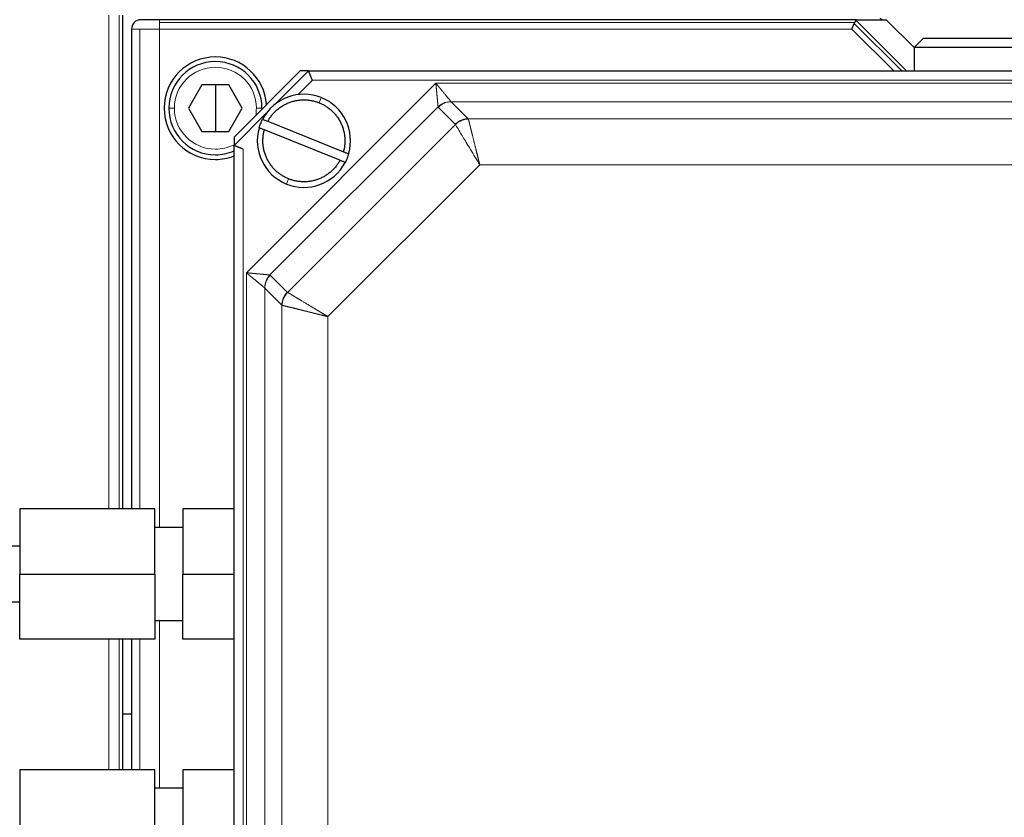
# Model space of a CAD drawing. Header units: inches. Extents: x 0 to 20790, y -12 to 14700.
# Tile 409 of 436: x 13884 to 13990, y 11213 to 11299. Entities that reach past the tile are written whole.
import ezdxf

# ---------------------------------------------------------------- set-up
doc = ezdxf.new("R2010")
doc.units = ezdxf.units.IN
doc.layers.add('1', color=7, linetype='Continuous', true_color=0xffffff)
doc.layers.add('254', color=7, linetype='Continuous', true_color=0xffffff)
doc.styles.add('latin_extended', font='simplex.shx')
doc.dimstyles.get("Standard").update_dxf_attribs({"dimtxt": 0.18, "dimasz": 0.18, "dimexe": 0.18, "dimexo": 0.0625, "dimgap": 0.09, "dimtad": 0, "dimtih": 1, "dimtoh": 1, "dimdec": 4, "dimzin": 0, "dimdsep": 46, "dimtxsty": 'Standard', "dimcen": 0.09, "dimadec": 0, "dimazin": 0, "dimtfac": 1, "dimtdec": 4, "dimtofl": 0, "dimtmove": 0, "dimatfit": 3, "dimfxl": 1, "dimtolj": 1, "dimtzin": 0, "dimarcsym": 0})

# ---------------------------------------------------------------- blocks, each defined once
blk = doc.blocks.new('_U7')
at = {"layer": '254', "color": 3, "linetype": 'Continuous', "lineweight": 13, "transparency": 16777216}
for p, q in [((13904.1, 12440.96), (13904.1, 12953.96)), ((14417.1, 9634.46), (14417.1, 12953.96)), ((14026.6, 12918.96), (14294.6, 12918.96))]:
    blk.add_line(p, q, dxfattribs=at)
at = {"layer": '254', "color": 3, "transparency": 16777216}
for points in [[(14026.6, 12939.38), (14026.6, 12898.55), (13904.1, 12918.96)], [(14294.6, 12898.55), (14294.6, 12939.38), (14417.1, 12918.96)]]:
    blk.add_solid(points, dxfattribs=at)
at = {"layer": 'Defpoints', "color": 0, "transparency": 16777216}
for p in [(14417.1, 12918.96), (13904.1, 12405.96), (14417.1, 9599.46)]:
    blk.add_point(p, dxfattribs=at)
at = {"layer": '254', "color": 2, "lineweight": 13, "transparency": 16777216, "insert": (13984.3, 13102.71), "char_height": 122.5, "attachment_point": 1, "style": 'latin_extended'}
blk.add_mtext('\\A1;513', dxfattribs=at)

msp = doc.modelspace()

# ---------------------------------------------------------------- linework, layer by layer
at = {"layer": '1', "color": 110, "linetype": 'Continuous', "lineweight": 13}
for p, q in [((13893.673, 11299.463), (13893.673, 11246.462)), ((13894.757, 11246.462), (13894.757, 11299.463)), ((13899.097, 11298.963), (13899.097, 11298.67)), ((13979.278, 11293.463), (13973.812, 11298.929)), ((13896.097, 11297.963), (13896.976, 11297.963)), ((13896.976, 11297.963), (13896.976, 11246.462)), ((13899.097, 11297.963), (13896.976, 11297.963)), ((13973.705, 11298.67), (13899.097, 11298.67)), ((13899.097, 11298.67), (13899.097, 11297.963)), ((13899.097, 11297.963), (13973.412, 11297.963)), ((13899.097, 11244.462), (13899.097, 11297.963)), ((13973.412, 11297.963), (13977.912, 11293.463)), ((13978.774, 11293.463), (13973.664, 11298.572)), ((13928.759, 11292.14), (13908.421, 11271.801)), ((13915.511, 11292.463), (13913.972, 11290.924)), ((14028.683, 11292.463), (13915.511, 11292.463)), ((14015.435, 11292.14), (13928.759, 11292.14)), ((13916.239, 11290.045), (13916.463, 11290.602)), ((13900.097, 11289.463), (13900.697, 11289.463)), ((13909.497, 11289.463), (13910.097, 11289.463)), ((13910.957, 11271.563), (13928.997, 11289.603)), ((13930.846, 11287.742), (13929.022, 11289.566)), ((13930.409, 11290.159), (14013.785, 11290.159)), ((13930.409, 11290.159), (13932.233, 11288.336)), ((13932.233, 11288.336), (14011.962, 11288.336)), ((13912.847, 11269.696), (13930.864, 11287.714)), ((13908.097, 11285.049), (13908.097, 11171.877)), ((13933.47, 11283.384), (13917.176, 11267.09)), ((14010.724, 11283.384), (13933.47, 11283.384)), ((13912.731, 11281.324), (13912.955, 11281.881)), ((13908.421, 11271.801), (13908.421, 11185.125)), ((13910.995, 11271.538), (13912.818, 11269.715)), ((13910.401, 11186.775), (13910.401, 11270.151)), ((13912.225, 11268.328), (13910.401, 11270.151)), ((13912.225, 11188.599), (13912.225, 11268.328)), ((13917.176, 11267.09), (13917.176, 11189.836)), ((13899.097, 11216.464), (13899.097, 11234.462)), ((13893.673, 11232.462), (13893.673, 11218.465)), ((13894.757, 11218.465), (13894.757, 11232.462)), ((13896.976, 11232.462), (13896.976, 11218.464))]:
    msp.add_line(p, q, dxfattribs=at)
at = {"layer": '1', "color": 2, "linetype": 'Continuous', "lineweight": 25}
for p, q in [((13895.137, 11299.463), (13895.137, 11246.464)), ((13899.097, 11298.963), (13897.097, 11298.963)), ((13973.876, 11298.963), (13899.097, 11298.963)), ((13973.812, 11298.929), (13973.705, 11298.67)), ((13973.876, 11298.963), (13977.097, 11298.963)), ((13976.706, 11298.963), (13976.44, 11299.083)), ((13977.097, 11298.963), (13980.097, 11295.963)), ((13896.097, 11297.963), (13896.097, 11246.462)), ((13973.412, 11297.963), (13973.664, 11298.572)), ((13973.664, 11298.572), (13973.705, 11298.67)), ((13981.097, 11296.963), (13980.097, 11295.963)), ((13981.097, 11296.963), (14003.755, 11296.963)), ((13980.097, 11295.963), (13980.097, 11293.463)), ((14004.129, 11295.963), (13980.097, 11295.963)), ((13914.197, 11293.463), (13907.097, 11286.363)), ((13911.597, 11289.963), (13915.097, 11293.463)), ((13915.096, 11293.463), (13914.197, 11293.463)), ((13903.652, 11291.963), (13902.21, 11289.463)), ((13906.542, 11291.963), (13903.652, 11291.963)), ((13905.097, 11291.963), (13905.097, 11289.463)), ((13907.985, 11289.463), (13906.542, 11291.963)), ((13902.21, 11289.463), (13903.652, 11286.963)), ((13905.097, 11289.463), (13905.097, 11286.963)), ((13906.542, 11286.963), (13907.985, 11289.463)), ((13910.097, 11289.463), (13910.096, 11289.362)), ((13929.022, 11289.566), (13928.997, 11289.603)), ((13907.097, 11285.463), (13910.597, 11288.963)), ((13910.728, 11288.059), (13918.839, 11284.796)), ((13930.864, 11287.714), (13930.846, 11287.742)), ((13903.652, 11286.963), (13906.542, 11286.963)), ((13907.097, 11286.363), (13907.097, 11285.462)), ((13918.466, 11283.868), (13910.355, 11287.131)), ((13907.097, 11171.463), (13907.097, 11285.463)), ((13884.097, 11246.463), (13884.097, 11239.463)), ((13898.597, 11246.463), (13884.097, 11246.463)), ((13898.597, 11239.463), (13898.597, 11246.463)), ((13901.597, 11246.463), (13901.597, 11239.463)), ((13907.097, 11246.463), (13901.597, 11246.463)), ((13901.597, 11244.463), (13898.597, 11244.463)), ((13884.097, 11242.463), (13861.137, 11242.463)), ((13884.097, 11232.463), (13884.097, 11239.463)), ((13884.097, 11239.463), (13898.597, 11239.463)), ((13898.597, 11239.463), (13898.597, 11232.463)), ((13901.597, 11232.463), (13901.597, 11239.463)), ((13901.597, 11239.463), (13907.097, 11239.463)), ((13861.137, 11236.463), (13884.097, 11236.463)), ((13898.597, 11234.463), (13901.597, 11234.463)), ((13898.597, 11232.463), (13884.097, 11232.463)), ((13895.137, 11232.463), (13895.137, 11224.463)), ((13896.097, 11232.463), (13895.137, 11232.463)), ((13896.097, 11232.462), (13896.097, 11218.464)), ((13907.097, 11232.463), (13901.597, 11232.463)), ((13895.137, 11224.463), (13896.097, 11224.463)), ((13895.137, 11224.463), (13895.137, 11218.463)), ((13884.097, 11218.463), (13884.097, 11211.463)), ((13898.597, 11218.463), (13884.097, 11218.463)), ((13898.597, 11211.463), (13898.597, 11218.463)), ((13901.597, 11218.463), (13901.597, 11211.463)), ((13907.097, 11218.463), (13901.597, 11218.463)), ((13901.597, 11216.463), (13898.597, 11216.463))]:
    msp.add_line(p, q, dxfattribs=at)
for centre, radius, start, end in [((13897.097, 11297.963), 1, 90, 135), ((13897.097, 11297.963), 1, 135, 180), ((13905.097, 11289.463), 5.5, 90, 270), ((13905.097, 11289.463), 5.5, 4.0275, 90), ((13905.097, 11289.463), 5, 90, 180), ((13905.097, 11289.463), 5, 0, 90), ((13914.597, 11285.963), 5, 68.08544, 152.34627), ((13914.597, 11285.963), 5, 343.82461, 68.08544), ((13905.097, 11289.463), 5, 180, 270), ((13914.597, 11285.963), 5, 163.82461, 248.08544), ((13905.097, 11289.463), 5, 270, 293.57859), ((13905.097, 11289.463), 5.5, 270, 291.32437), ((13914.597, 11285.963), 5, 248.08544, 332.34627)]:
    msp.add_arc(centre, radius, start, end, dxfattribs=at)
at = {"layer": '1', "color": 110, "linetype": 'Continuous', "lineweight": 13}
for start, end in [(0, 180), (180, 270), (349.95516, 0), (270, 297.03516)]:
    msp.add_arc((13905.097, 11289.463), 4.4, start, end, dxfattribs=at)
at = {"layer": '1', "color": 2, "linetype": 'Continuous', "lineweight": 25}
msp.add_ellipse((13974.876, 11297.963), major_axis=(-1.054, 0.981), ratio=0.1826758, start_param=6.089387, end_param=6.3511864, dxfattribs=at)
for points, degree in [([(13915.097, 11293.463), (14029.097, 11293.463)], 1), ([(13909.795, 11287.356), (13909.842, 11287.516), (13909.896, 11287.674), (13909.958, 11287.829)], 3), ([(13909.958, 11287.829), (13910.021, 11287.984), (13910.091, 11288.136), (13910.168, 11288.284)], 3), ([(13919.236, 11284.097), (13919.174, 11283.942), (13919.104, 11283.79), (13919.026, 11283.643)], 3), ([(13919.399, 11284.57), (13919.353, 11284.41), (13919.298, 11284.252), (13919.236, 11284.097)], 3), ([(13910.401, 11270.151), (13910.396, 11270.161), (13910.39, 11270.17), (13910.382, 11270.176)], 3), ([(13912.272, 11268.309), (13912.254, 11268.313), (13912.238, 11268.32), (13912.225, 11268.328)], 3)]:
    msp.add_open_spline(points, degree=degree, dxfattribs=at)
for points, knots in [([(13915.511, 11292.463), (13915.509, 11292.468), (13915.505, 11292.478), (13915.499, 11292.493), (13915.493, 11292.507), (13915.487, 11292.521), (13915.482, 11292.535), (13915.476, 11292.549), (13915.47, 11292.562), (13915.465, 11292.575), (13915.459, 11292.588), (13915.454, 11292.601), (13915.449, 11292.614), (13915.444, 11292.626), (13915.439, 11292.638), (13915.434, 11292.65), (13915.429, 11292.661), (13915.424, 11292.673), (13915.42, 11292.684), (13915.415, 11292.695), (13915.411, 11292.705), (13915.407, 11292.716), (13915.402, 11292.726), (13915.398, 11292.736), (13915.394, 11292.746), (13915.39, 11292.755), (13915.387, 11292.764), (13915.383, 11292.773), (13915.379, 11292.782), (13915.376, 11292.791), (13915.372, 11292.799), (13915.369, 11292.807), (13915.366, 11292.815), (13915.363, 11292.822), (13915.36, 11292.83), (13915.357, 11292.837), (13915.344, 11292.868), (13915.322, 11292.92), (13915.293, 11292.991), (13915.266, 11293.056), (13915.242, 11293.115), (13915.223, 11293.159), (13915.21, 11293.192), (13915.2, 11293.215), (13915.191, 11293.237), (13915.182, 11293.258), (13915.173, 11293.279), (13915.165, 11293.298), (13915.157, 11293.316), (13915.15, 11293.334), (13915.143, 11293.35), (13915.137, 11293.365), (13915.131, 11293.379), (13915.125, 11293.392), (13915.12, 11293.404), (13915.116, 11293.414), (13915.112, 11293.424), (13915.109, 11293.432), (13915.106, 11293.44), (13915.103, 11293.446), (13915.101, 11293.452), (13915.1, 11293.456), (13915.099, 11293.459), (13915.098, 11293.461), (13915.097, 11293.463), (13915.097, 11293.463), (13915.097, 11293.463)], [0, 0, 0, 0, 0.0098379, 0.0195356, 0.0290922, 0.0385069, 0.0477792, 0.0569083, 0.0658938, 0.0747352, 0.083432, 0.0919838, 0.1003905, 0.1086517, 0.1167672, 0.124737, 0.1325608, 0.1402387, 0.1477706, 0.1551566, 0.1623967, 0.1694911, 0.1764398, 0.1832431, 0.1899011, 0.1964141, 0.2027822, 0.2090059, 0.2150853, 0.2210208, 0.2268127, 0.2324614, 0.2379672, 0.2433304, 0.2485516, 0.253631, 0.258569, 0.3142317, 0.3674363, 0.4181306, 0.466294, 0.5119346, 0.5339942, 0.5560138, 0.5779844, 0.599892, 0.6217226, 0.6434617, 0.6650951, 0.6866083, 0.7079871, 0.7292173, 0.750285, 0.7711769, 0.7918797, 0.8123808, 0.8326682, 0.8527304, 0.8725566, 0.8921367, 0.9114614, 0.9305222, 0.9493114, 0.9678222, 0.9860485, 1, 1, 1, 1]), ([(13910.355, 11287.131), (13910.265, 11287.167), (13910.078, 11287.242), (13909.891, 11287.317), (13909.795, 11287.356)], [0, 0, 0, 0, 0.4843967, 1, 1, 1, 1]), ([(13910.168, 11288.284), (13910.265, 11288.245), (13910.451, 11288.17), (13910.638, 11288.095), (13910.728, 11288.059)], [0, 0, 0, 0, 0.5156033, 1, 1, 1, 1]), ([(13908.097, 11285.049), (13908.092, 11285.051), (13908.082, 11285.055), (13908.068, 11285.061), (13908.053, 11285.067), (13908.039, 11285.073), (13908.025, 11285.079), (13908.012, 11285.084), (13907.998, 11285.09), (13907.985, 11285.095), (13907.972, 11285.101), (13907.959, 11285.106), (13907.947, 11285.111), (13907.934, 11285.116), (13907.922, 11285.121), (13907.91, 11285.126), (13907.899, 11285.131), (13907.887, 11285.136), (13907.876, 11285.14), (13907.865, 11285.145), (13907.855, 11285.149), (13907.844, 11285.153), (13907.834, 11285.158), (13907.824, 11285.162), (13907.815, 11285.166), (13907.805, 11285.17), (13907.796, 11285.174), (13907.787, 11285.177), (13907.778, 11285.181), (13907.77, 11285.184), (13907.762, 11285.188), (13907.753, 11285.191), (13907.746, 11285.195), (13907.738, 11285.198), (13907.731, 11285.201), (13907.723, 11285.204), (13907.693, 11285.217), (13907.64, 11285.238), (13907.569, 11285.268), (13907.504, 11285.295), (13907.446, 11285.319), (13907.402, 11285.337), (13907.369, 11285.351), (13907.346, 11285.36), (13907.323, 11285.369), (13907.302, 11285.378), (13907.281, 11285.386), (13907.262, 11285.394), (13907.243, 11285.402), (13907.226, 11285.409), (13907.21, 11285.415), (13907.195, 11285.422), (13907.18, 11285.427), (13907.168, 11285.433), (13907.156, 11285.437), (13907.145, 11285.442), (13907.136, 11285.446), (13907.127, 11285.45), (13907.12, 11285.453), (13907.114, 11285.456), (13907.108, 11285.458), (13907.104, 11285.46), (13907.101, 11285.461), (13907.099, 11285.462), (13907.098, 11285.463), (13907.097, 11285.463), (13907.097, 11285.463)], [0, 0, 0, 0, 0.0098379, 0.0195356, 0.0290922, 0.0385069, 0.0477792, 0.0569083, 0.0658938, 0.0747352, 0.0834319, 0.0919838, 0.1003905, 0.1086517, 0.1167672, 0.124737, 0.1325608, 0.1402387, 0.1477706, 0.1551566, 0.1623967, 0.1694911, 0.1764398, 0.1832431, 0.1899011, 0.1964141, 0.2027822, 0.2090059, 0.2150853, 0.2210208, 0.2268127, 0.2324614, 0.2379672, 0.2433304, 0.2485516, 0.253631, 0.258569, 0.3142317, 0.3674363, 0.4181306, 0.466294, 0.5119346, 0.5339942, 0.5560138, 0.5779844, 0.599892, 0.6217226, 0.6434617, 0.6650951, 0.6866083, 0.7079871, 0.7292173, 0.750285, 0.7711769, 0.7918797, 0.8123808, 0.8326682, 0.8527304, 0.8725566, 0.8921367, 0.9114614, 0.9305222, 0.9493114, 0.9678222, 0.9860485, 1, 1, 1, 1]), ([(13918.839, 11284.796), (13918.93, 11284.759), (13919.117, 11284.684), (13919.303, 11284.609), (13919.399, 11284.57)], [0, 0, 0, 0, 0.4843967, 1, 1, 1, 1]), ([(13919.026, 11283.643), (13918.93, 11283.681), (13918.743, 11283.756), (13918.557, 11283.831), (13918.466, 11283.868)], [0, 0, 0, 0, 0.5156033, 1, 1, 1, 1])]:
    msp.add_open_spline(points, degree=3, knots=knots, dxfattribs=at)
at = {"layer": '1', "color": 110, "linetype": 'Continuous', "lineweight": 13}
for points, knots in [([(13928.997, 11289.603), (13928.997, 11289.605), (13928.997, 11289.608), (13928.997, 11289.614), (13928.996, 11289.619), (13928.996, 11289.625), (13928.995, 11289.632), (13928.994, 11289.638), (13928.994, 11289.645), (13928.993, 11289.652), (13928.993, 11289.66), (13928.992, 11289.667), (13928.991, 11289.675), (13928.991, 11289.684), (13928.99, 11289.692), (13928.989, 11289.701), (13928.988, 11289.711), (13928.988, 11289.72), (13928.987, 11289.73), (13928.986, 11289.74), (13928.985, 11289.751), (13928.984, 11289.761), (13928.983, 11289.773), (13928.982, 11289.784), (13928.981, 11289.796), (13928.98, 11289.808), (13928.978, 11289.82), (13928.977, 11289.833), (13928.976, 11289.846), (13928.975, 11289.859), (13928.973, 11289.873), (13928.972, 11289.887), (13928.971, 11289.901), (13928.969, 11289.916), (13928.968, 11289.931), (13928.966, 11289.946), (13928.965, 11289.961), (13928.963, 11289.977), (13928.961, 11289.993), (13928.96, 11290.01), (13928.958, 11290.027), (13928.956, 11290.044), (13928.955, 11290.061), (13928.953, 11290.079), (13928.951, 11290.097), (13928.949, 11290.115), (13928.947, 11290.134), (13928.945, 11290.152), (13928.944, 11290.172), (13928.942, 11290.191), (13928.94, 11290.211), (13928.938, 11290.231), (13928.936, 11290.251), (13928.934, 11290.272), (13928.932, 11290.293), (13928.93, 11290.314), (13928.928, 11290.336), (13928.926, 11290.357), (13928.924, 11290.379), (13928.922, 11290.402), (13928.92, 11290.424), (13928.918, 11290.447), (13928.916, 11290.47), (13928.914, 11290.494), (13928.912, 11290.517), (13928.91, 11290.541), (13928.908, 11290.566), (13928.905, 11290.598), (13928.901, 11290.638), (13928.896, 11290.688), (13928.891, 11290.739), (13928.886, 11290.792), (13928.881, 11290.846), (13928.876, 11290.902), (13928.871, 11290.96), (13928.865, 11291.019), (13928.859, 11291.081), (13928.853, 11291.144), (13928.847, 11291.208), (13928.841, 11291.274), (13928.835, 11291.33), (13928.831, 11291.376), (13928.828, 11291.411), (13928.825, 11291.448), (13928.821, 11291.487), (13928.817, 11291.527), (13928.813, 11291.569), (13928.809, 11291.613), (13928.805, 11291.658), (13928.801, 11291.705), (13928.796, 11291.753), (13928.791, 11291.804), (13928.786, 11291.856), (13928.781, 11291.909), (13928.776, 11291.965), (13928.771, 11292.021), (13928.765, 11292.08), (13928.761, 11292.12), (13928.759, 11292.14)], [0, 0, 0, 0, 0.0061541, 0.0123529, 0.0185964, 0.0248848, 0.0312182, 0.0375966, 0.04402, 0.0504884, 0.0570019, 0.0635604, 0.070164, 0.0768124, 0.0835058, 0.090244, 0.0970268, 0.1038543, 0.1107263, 0.1176427, 0.1246032, 0.1316078, 0.1386563, 0.1457484, 0.1528841, 0.160063, 0.1672851, 0.1745499, 0.1818574, 0.1892072, 0.1965992, 0.204033, 0.2115083, 0.219025, 0.2265827, 0.234181, 0.2418198, 0.2494987, 0.2572174, 0.2649756, 0.2727729, 0.2806091, 0.2884838, 0.2963967, 0.3043474, 0.3123357, 0.3203611, 0.3284233, 0.3365221, 0.344657, 0.3528277, 0.361034, 0.3692753, 0.3775515, 0.3858621, 0.3942069, 0.4025855, 0.4109976, 0.4194428, 0.4279209, 0.4364316, 0.4449744, 0.4535492, 0.4621556, 0.4708106, 0.4795538, 0.4883869, 0.4973102, 0.514327, 0.5317385, 0.5495466, 0.5677527, 0.5863581, 0.6053637, 0.6247702, 0.6445777, 0.6647862, 0.6853952, 0.706404, 0.7278114, 0.7496158, 0.7603954, 0.7716626, 0.783419, 0.7956664, 0.8084062, 0.8216397, 0.8353683, 0.8495929, 0.8643144, 0.8795335, 0.8952507, 0.911466, 0.9281794, 0.9453904, 0.9630983, 0.981302, 1, 1, 1, 1]), ([(13928.759, 11292.14), (13928.766, 11292.132), (13928.778, 11292.117), (13928.797, 11292.094), (13928.815, 11292.072), (13928.833, 11292.05), (13928.851, 11292.029), (13928.869, 11292.007), (13928.886, 11291.986), (13928.903, 11291.966), (13928.92, 11291.945), (13928.936, 11291.925), (13928.953, 11291.906), (13928.969, 11291.886), (13928.985, 11291.867), (13929, 11291.848), (13929.015, 11291.83), (13929.03, 11291.812), (13929.045, 11291.794), (13929.06, 11291.776), (13929.074, 11291.759), (13929.088, 11291.742), (13929.102, 11291.726), (13929.115, 11291.709), (13929.129, 11291.693), (13929.142, 11291.678), (13929.154, 11291.662), (13929.167, 11291.647), (13929.179, 11291.633), (13929.191, 11291.618), (13929.203, 11291.604), (13929.214, 11291.59), (13929.225, 11291.577), (13929.236, 11291.564), (13929.247, 11291.551), (13929.257, 11291.538), (13929.302, 11291.485), (13929.378, 11291.393), (13929.482, 11291.268), (13929.578, 11291.151), (13929.667, 11291.045), (13929.736, 11290.961), (13929.789, 11290.897), (13929.83, 11290.848), (13929.872, 11290.797), (13929.917, 11290.743), (13929.964, 11290.686), (13930.013, 11290.627), (13930.061, 11290.569), (13930.105, 11290.516), (13930.139, 11290.474), (13930.164, 11290.444), (13930.182, 11290.422), (13930.2, 11290.401), (13930.216, 11290.381), (13930.232, 11290.362), (13930.247, 11290.343), (13930.262, 11290.325), (13930.276, 11290.309), (13930.289, 11290.293), (13930.302, 11290.277), (13930.314, 11290.263), (13930.325, 11290.249), (13930.335, 11290.237), (13930.345, 11290.225), (13930.355, 11290.214), (13930.363, 11290.204), (13930.371, 11290.194), (13930.378, 11290.186), (13930.382, 11290.181), (13930.385, 11290.178)], [0, 0, 0, 0, 0.00915, 0.018181, 0.0270929, 0.0358854, 0.0445583, 0.0531116, 0.0615449, 0.0698583, 0.0780516, 0.0861246, 0.0940775, 0.10191, 0.1096222, 0.117214, 0.1246855, 0.1320367, 0.1392675, 0.1463782, 0.1533686, 0.1602389, 0.1669892, 0.1736196, 0.1801301, 0.1865209, 0.1927921, 0.1989438, 0.2049763, 0.2108895, 0.2166837, 0.2223591, 0.2279158, 0.233354, 0.2386738, 0.2438756, 0.2489593, 0.3051513, 0.3584363, 0.4088067, 0.4562719, 0.5008575, 0.5227777, 0.5460926, 0.5708336, 0.5973725, 0.625811, 0.6585626, 0.6903111, 0.7210173, 0.750645, 0.7648266, 0.7788963, 0.7928529, 0.8066952, 0.820422, 0.8340322, 0.8475248, 0.8608987, 0.8741532, 0.8872873, 0.9003004, 0.9131918, 0.9259611, 0.9386078, 0.9511318, 0.9635329, 0.9758112, 0.9879667, 1, 1, 1, 1]), ([(13928.997, 11289.603), (13929.05, 11289.654), (13929.216, 11289.798), (13929.654, 11290.072), (13930.092, 11290.173), (13930.384, 11290.178), (13930.384, 11290.178), (13930.385, 11290.178)], [0, 0, 0, 0, 0.1428357, 0.4285558, 0.999996, 0.999996, 1, 1, 1, 1]), ([(13929.022, 11289.566), (13929.104, 11289.647), (13929.28, 11289.796), (13929.627, 11290), (13930.011, 11290.127), (13930.296, 11290.157), (13930.409, 11290.159)], [0, 0, 0, 0, 0.2222222, 0.4444444, 0.7777778, 1, 1, 1, 1]), ([(13930.385, 11290.178), (13930.385, 11290.177), (13930.387, 11290.175), (13930.39, 11290.173), (13930.392, 11290.17), (13930.395, 11290.168), (13930.399, 11290.165), (13930.402, 11290.163), (13930.406, 11290.161), (13930.408, 11290.16), (13930.409, 11290.159)], [0, 0, 0, 0, 0.1236767, 0.2476882, 0.3720564, 0.496803, 0.6219494, 0.7475171, 0.873527, 1, 1, 1, 1]), ([(13932.233, 11288.336), (13932.105, 11288.333), (13931.913, 11288.311), (13931.664, 11288.244), (13931.482, 11288.177), (13931.308, 11288.092), (13931.087, 11287.958), (13930.937, 11287.834), (13930.846, 11287.742)], [0, 0, 0, 0, 0.25, 0.375, 0.5, 0.625, 0.75, 1, 1, 1, 1]), ([(13932.233, 11288.336), (13932.234, 11288.334), (13932.235, 11288.331), (13932.238, 11288.327), (13932.24, 11288.322), (13932.242, 11288.317), (13932.244, 11288.311), (13932.246, 11288.306), (13932.248, 11288.3), (13932.25, 11288.294), (13932.251, 11288.29), (13932.251, 11288.288)], [0, 0, 0, 0, 0.1113068, 0.2225658, 0.3337767, 0.4449387, 0.5560515, 0.6671146, 0.7781273, 0.8890893, 1, 1, 1, 1]), ([(13930.864, 11287.714), (13930.894, 11287.665), (13931.005, 11287.481), (13931.35, 11286.907), (13932.013, 11285.806), (13932.788, 11284.517), (13933.299, 11283.669), (13933.47, 11283.384)], [0, 0, 0, 0, 0.125, 0.325, 0.5806812, 0.8590874, 1, 1, 1, 1]), ([(13932.252, 11288.288), (13932.252, 11288.286), (13932.253, 11288.281), (13932.255, 11288.274), (13932.257, 11288.266), (13932.259, 11288.258), (13932.261, 11288.25), (13932.263, 11288.242), (13932.265, 11288.233), (13932.268, 11288.224), (13932.27, 11288.214), (13932.273, 11288.205), (13932.275, 11288.195), (13932.278, 11288.185), (13932.28, 11288.174), (13932.283, 11288.163), (13932.286, 11288.152), (13932.289, 11288.14), (13932.292, 11288.128), (13932.295, 11288.116), (13932.298, 11288.104), (13932.302, 11288.091), (13932.305, 11288.078), (13932.308, 11288.064), (13932.312, 11288.051), (13932.315, 11288.037), (13932.319, 11288.022), (13932.323, 11288.007), (13932.326, 11287.992), (13932.33, 11287.977), (13932.334, 11287.961), (13932.338, 11287.945), (13932.342, 11287.929), (13932.346, 11287.912), (13932.351, 11287.895), (13932.355, 11287.877), (13932.359, 11287.86), (13932.364, 11287.842), (13932.368, 11287.823), (13932.373, 11287.805), (13932.378, 11287.785), (13932.383, 11287.766), (13932.388, 11287.746), (13932.392, 11287.726), (13932.398, 11287.706), (13932.403, 11287.685), (13932.408, 11287.664), (13932.413, 11287.643), (13932.418, 11287.621), (13932.424, 11287.599), (13932.429, 11287.576), (13932.435, 11287.554), (13932.441, 11287.531), (13932.446, 11287.507), (13932.452, 11287.484), (13932.458, 11287.46), (13932.464, 11287.435), (13932.47, 11287.411), (13932.476, 11287.386), (13932.482, 11287.36), (13932.489, 11287.335), (13932.495, 11287.309), (13932.501, 11287.283), (13932.508, 11287.256), (13932.514, 11287.229), (13932.521, 11287.202), (13932.528, 11287.175), (13932.535, 11287.147), (13932.542, 11287.119), (13932.549, 11287.091), (13932.556, 11287.062), (13932.563, 11287.033), (13932.57, 11287.004), (13932.577, 11286.975), (13932.585, 11286.945), (13932.592, 11286.915), (13932.6, 11286.885), (13932.607, 11286.854), (13932.615, 11286.823), (13932.623, 11286.792), (13932.63, 11286.761), (13932.638, 11286.73), (13932.646, 11286.698), (13932.654, 11286.666), (13932.663, 11286.633), (13932.671, 11286.601), (13932.683, 11286.55), (13932.701, 11286.481), (13932.723, 11286.392), (13932.746, 11286.3), (13932.769, 11286.205), (13932.794, 11286.107), (13932.819, 11286.006), (13932.845, 11285.901), (13932.872, 11285.793), (13932.899, 11285.682), (13932.928, 11285.568), (13932.957, 11285.451), (13932.987, 11285.331), (13933.017, 11285.207), (13933.041, 11285.112), (13933.058, 11285.045), (13933.067, 11285.009), (13933.076, 11284.972), (13933.085, 11284.934), (13933.095, 11284.894), (13933.105, 11284.854), (13933.116, 11284.813), (13933.126, 11284.771), (13933.137, 11284.728), (13933.148, 11284.683), (13933.159, 11284.638), (13933.171, 11284.592), (13933.182, 11284.545), (13933.195, 11284.496), (13933.207, 11284.447), (13933.219, 11284.397), (13933.232, 11284.345), (13933.245, 11284.293), (13933.258, 11284.239), (13933.272, 11284.185), (13933.286, 11284.129), (13933.3, 11284.073), (13933.314, 11284.015), (13933.329, 11283.956), (13933.343, 11283.897), (13933.358, 11283.836), (13933.374, 11283.775), (13933.389, 11283.712), (13933.405, 11283.648), (13933.421, 11283.584), (13933.437, 11283.518), (13933.454, 11283.451), (13933.465, 11283.407), (13933.47, 11283.384)], [0, 0, 0, 0, 0.0050987, 0.0102202, 0.0153643, 0.0205308, 0.0257197, 0.0309307, 0.0361637, 0.0414185, 0.046695, 0.051993, 0.0573123, 0.0626527, 0.0680141, 0.0733962, 0.0787989, 0.0842221, 0.0896653, 0.0951286, 0.1006117, 0.1061143, 0.1116363, 0.1171775, 0.1227375, 0.1283163, 0.1339136, 0.1395291, 0.1451627, 0.150814, 0.1564829, 0.1621691, 0.1678724, 0.1735924, 0.1793291, 0.1850821, 0.1908511, 0.196636, 0.2024364, 0.208252, 0.2140827, 0.2199281, 0.225788, 0.2316621, 0.2375501, 0.2434517, 0.2493667, 0.2552947, 0.2612356, 0.2671889, 0.2731545, 0.279132, 0.2851211, 0.2911215, 0.2971329, 0.3031551, 0.3091877, 0.3152304, 0.321283, 0.3273451, 0.3334164, 0.3394966, 0.3455854, 0.3516825, 0.3577876, 0.3639003, 0.3700205, 0.3761476, 0.3822815, 0.3884219, 0.3945683, 0.4007206, 0.4068783, 0.4130412, 0.419209, 0.4253813, 0.4315579, 0.4377384, 0.4439225, 0.4501099, 0.4563003, 0.4624934, 0.4686889, 0.4748865, 0.4811054, 0.4873684, 0.4936755, 0.5097484, 0.5261105, 0.5427631, 0.5597074, 0.5769442, 0.5944738, 0.6122965, 0.630412, 0.6488198, 0.6675188, 0.6865077, 0.7057847, 0.7253474, 0.7451932, 0.7507076, 0.7563569, 0.7621415, 0.7680618, 0.7741183, 0.7803114, 0.7866413, 0.7931086, 0.7997135, 0.8064564, 0.8133376, 0.8203574, 0.8275161, 0.8348139, 0.8422511, 0.8498278, 0.8575442, 0.8654006, 0.8733968, 0.8815331, 0.8898095, 0.8982259, 0.9067823, 0.9154785, 0.9243146, 0.9332902, 0.9424051, 0.9516591, 0.9610517, 0.9705826, 0.9802513, 0.9900573, 1, 1, 1, 1]), ([(13908.421, 11271.801), (13908.431, 11271.8), (13908.45, 11271.798), (13908.479, 11271.795), (13908.507, 11271.793), (13908.535, 11271.79), (13908.563, 11271.787), (13908.59, 11271.785), (13908.617, 11271.782), (13908.643, 11271.78), (13908.67, 11271.777), (13908.695, 11271.775), (13908.721, 11271.772), (13908.746, 11271.77), (13908.77, 11271.768), (13908.794, 11271.765), (13908.818, 11271.763), (13908.842, 11271.761), (13908.865, 11271.759), (13908.887, 11271.757), (13908.91, 11271.755), (13908.932, 11271.753), (13908.953, 11271.751), (13908.974, 11271.749), (13908.995, 11271.747), (13909.015, 11271.745), (13909.035, 11271.743), (13909.055, 11271.741), (13909.074, 11271.739), (13909.093, 11271.738), (13909.111, 11271.736), (13909.129, 11271.734), (13909.147, 11271.733), (13909.164, 11271.731), (13909.181, 11271.729), (13909.198, 11271.728), (13909.246, 11271.723), (13909.323, 11271.716), (13909.429, 11271.706), (13909.53, 11271.697), (13909.626, 11271.688), (13909.717, 11271.679), (13909.804, 11271.671), (13909.887, 11271.664), (13909.955, 11271.657), (13910.011, 11271.652), (13910.057, 11271.648), (13910.101, 11271.645), (13910.144, 11271.641), (13910.186, 11271.637), (13910.227, 11271.633), (13910.267, 11271.63), (13910.307, 11271.626), (13910.345, 11271.622), (13910.382, 11271.618), (13910.418, 11271.615), (13910.453, 11271.611), (13910.487, 11271.608), (13910.52, 11271.605), (13910.552, 11271.601), (13910.583, 11271.598), (13910.613, 11271.595), (13910.641, 11271.592), (13910.669, 11271.589), (13910.695, 11271.587), (13910.72, 11271.584), (13910.744, 11271.582), (13910.767, 11271.58), (13910.789, 11271.578), (13910.81, 11271.576), (13910.829, 11271.574), (13910.848, 11271.572), (13910.865, 11271.571), (13910.882, 11271.569), (13910.897, 11271.568), (13910.911, 11271.567), (13910.924, 11271.566), (13910.936, 11271.565), (13910.947, 11271.564), (13910.954, 11271.563), (13910.957, 11271.563)], [0, 0, 0, 0, 0.0090604, 0.018007, 0.0268395, 0.0355577, 0.0441615, 0.0526507, 0.0610252, 0.069285, 0.0774299, 0.0854599, 0.0933749, 0.1011749, 0.1088599, 0.1164298, 0.1238848, 0.1312249, 0.13845, 0.1455603, 0.1525557, 0.1594365, 0.1662027, 0.1728544, 0.1793917, 0.1858147, 0.1921236, 0.1983185, 0.2043996, 0.210367, 0.2162209, 0.2219614, 0.2275887, 0.233103, 0.2385046, 0.2437935, 0.24897, 0.284392, 0.3186901, 0.3518605, 0.3839021, 0.4148162, 0.4446071, 0.4732809, 0.5008466, 0.5175969, 0.5340315, 0.5502308, 0.5663189, 0.5822953, 0.598158, 0.6139052, 0.6295347, 0.6450445, 0.6604324, 0.6756964, 0.6908342, 0.7058438, 0.7207231, 0.7354699, 0.7500821, 0.7645578, 0.778895, 0.7930918, 0.8071463, 0.8210567, 0.8348216, 0.8484392, 0.8619083, 0.8752275, 0.8883956, 0.9014116, 0.9142747, 0.9269842, 0.9395396, 0.9519405, 0.9641869, 0.9762787, 0.9882162, 1, 1, 1, 1]), ([(13910.382, 11270.176), (13910.381, 11270.177), (13910.379, 11270.179), (13910.375, 11270.182), (13910.37, 11270.186), (13910.366, 11270.19), (13910.361, 11270.193), (13910.356, 11270.197), (13910.351, 11270.202), (13910.346, 11270.206), (13910.341, 11270.21), (13910.335, 11270.215), (13910.329, 11270.22), (13910.323, 11270.225), (13910.317, 11270.23), (13910.311, 11270.235), (13910.304, 11270.241), (13910.297, 11270.246), (13910.29, 11270.252), (13910.283, 11270.258), (13910.276, 11270.264), (13910.268, 11270.27), (13910.26, 11270.277), (13910.252, 11270.283), (13910.244, 11270.29), (13910.236, 11270.297), (13910.227, 11270.304), (13910.219, 11270.311), (13910.21, 11270.318), (13910.201, 11270.326), (13910.191, 11270.334), (13910.182, 11270.341), (13910.159, 11270.361), (13910.12, 11270.393), (13910.061, 11270.442), (13909.996, 11270.496), (13909.937, 11270.545), (13909.889, 11270.585), (13909.853, 11270.614), (13909.818, 11270.643), (13909.783, 11270.672), (13909.75, 11270.7), (13909.717, 11270.728), (13909.684, 11270.755), (13909.651, 11270.782), (13909.589, 11270.833), (13909.492, 11270.914), (13909.354, 11271.029), (13909.201, 11271.155), (13909.086, 11271.25), (13909.013, 11271.31), (13908.988, 11271.331), (13908.962, 11271.353), (13908.934, 11271.376), (13908.905, 11271.4), (13908.875, 11271.425), (13908.844, 11271.451), (13908.811, 11271.478), (13908.778, 11271.506), (13908.743, 11271.535), (13908.707, 11271.565), (13908.669, 11271.595), (13908.631, 11271.627), (13908.591, 11271.66), (13908.55, 11271.694), (13908.508, 11271.729), (13908.465, 11271.764), (13908.436, 11271.789), (13908.421, 11271.801)], [0, 0, 0, 0, 0.0060783, 0.0121777, 0.0182981, 0.0244396, 0.0306023, 0.0367862, 0.0429912, 0.0492175, 0.055465, 0.0617337, 0.0680237, 0.0743349, 0.0806673, 0.0870209, 0.0933957, 0.0997918, 0.1062089, 0.1126472, 0.1191066, 0.1255871, 0.1320886, 0.1386112, 0.1451546, 0.1517191, 0.1583044, 0.1649105, 0.1715374, 0.1781851, 0.1848535, 0.1915425, 0.1982522, 0.2329474, 0.2692787, 0.3071904, 0.3466185, 0.3656454, 0.3840458, 0.4018307, 0.4190118, 0.4356009, 0.4516364, 0.4672735, 0.4825267, 0.4973856, 0.5540501, 0.6149629, 0.6801485, 0.7495931, 0.7595843, 0.7700317, 0.7809366, 0.7923003, 0.8041241, 0.8164091, 0.8291563, 0.8423666, 0.8560407, 0.8701792, 0.8847825, 0.8998506, 0.9153836, 0.9313811, 0.9478426, 0.9647671, 0.9821534, 1, 1, 1, 1]), ([(13910.382, 11270.176), (13910.387, 11270.468), (13910.489, 11270.906), (13910.762, 11271.345), (13910.906, 11271.51), (13910.957, 11271.563)], [0, 0, 0, 0, 0.5714286, 0.8571429, 1, 1, 1, 1]), ([(13910.401, 11270.151), (13910.404, 11270.265), (13910.434, 11270.549), (13910.596, 11271.043), (13910.832, 11271.376), (13910.995, 11271.538)], [0, 0, 0, 0, 0.2222222, 0.5555556, 1, 1, 1, 1]), ([(13912.818, 11269.715), (13912.727, 11269.623), (13912.603, 11269.473), (13912.468, 11269.252), (13912.383, 11269.078), (13912.316, 11268.897), (13912.25, 11268.648), (13912.227, 11268.456), (13912.225, 11268.328)], [0, 0, 0, 0, 0.25, 0.375, 0.5, 0.625, 0.75, 1, 1, 1, 1]), ([(13912.847, 11269.696), (13912.849, 11269.695), (13912.853, 11269.692), (13912.859, 11269.689), (13912.865, 11269.685), (13912.872, 11269.681), (13912.879, 11269.677), (13912.886, 11269.672), (13912.894, 11269.668), (13912.902, 11269.663), (13912.91, 11269.658), (13912.918, 11269.654), (13912.927, 11269.649), (13912.935, 11269.643), (13912.944, 11269.638), (13912.954, 11269.632), (13912.964, 11269.627), (13912.973, 11269.621), (13912.984, 11269.615), (13912.994, 11269.609), (13913.005, 11269.602), (13913.016, 11269.596), (13913.027, 11269.589), (13913.039, 11269.582), (13913.051, 11269.575), (13913.063, 11269.568), (13913.075, 11269.561), (13913.088, 11269.553), (13913.101, 11269.545), (13913.115, 11269.537), (13913.128, 11269.529), (13913.142, 11269.521), (13913.157, 11269.513), (13913.171, 11269.504), (13913.186, 11269.495), (13913.201, 11269.486), (13913.217, 11269.477), (13913.232, 11269.467), (13913.248, 11269.458), (13913.265, 11269.448), (13913.281, 11269.438), (13913.298, 11269.428), (13913.316, 11269.417), (13913.333, 11269.407), (13913.351, 11269.396), (13913.369, 11269.385), (13913.388, 11269.374), (13913.406, 11269.363), (13913.425, 11269.351), (13913.445, 11269.339), (13913.465, 11269.328), (13913.484, 11269.315), (13913.505, 11269.303), (13913.525, 11269.291), (13913.546, 11269.278), (13913.567, 11269.265), (13913.589, 11269.252), (13913.611, 11269.239), (13913.633, 11269.226), (13913.655, 11269.212), (13913.678, 11269.198), (13913.701, 11269.184), (13913.724, 11269.17), (13913.748, 11269.156), (13913.772, 11269.141), (13913.796, 11269.127), (13913.82, 11269.112), (13913.845, 11269.097), (13913.87, 11269.082), (13913.895, 11269.066), (13913.921, 11269.051), (13913.946, 11269.035), (13913.973, 11269.019), (13913.999, 11269.003), (13914.026, 11268.987), (13914.053, 11268.971), (13914.08, 11268.954), (13914.107, 11268.938), (13914.135, 11268.921), (13914.163, 11268.904), (13914.191, 11268.887), (13914.22, 11268.87), (13914.248, 11268.852), (13914.277, 11268.835), (13914.307, 11268.817), (13914.336, 11268.799), (13914.4, 11268.761), (13914.502, 11268.7), (13914.645, 11268.613), (13914.797, 11268.522), (13914.957, 11268.426), (13915.125, 11268.325), (13915.302, 11268.219), (13915.486, 11268.107), (13915.624, 11268.025), (13915.71, 11267.973), (13915.742, 11267.953), (13915.776, 11267.933), (13915.81, 11267.912), (13915.845, 11267.891), (13915.881, 11267.87), (13915.918, 11267.848), (13915.955, 11267.825), (13915.994, 11267.802), (13916.033, 11267.778), (13916.073, 11267.754), (13916.114, 11267.73), (13916.156, 11267.704), (13916.199, 11267.679), (13916.243, 11267.652), (13916.287, 11267.626), (13916.333, 11267.598), (13916.379, 11267.571), (13916.426, 11267.542), (13916.474, 11267.513), (13916.523, 11267.484), (13916.573, 11267.454), (13916.623, 11267.423), (13916.675, 11267.392), (13916.727, 11267.361), (13916.78, 11267.329), (13916.834, 11267.296), (13916.889, 11267.263), (13916.945, 11267.229), (13917.002, 11267.195), (13917.059, 11267.161), (13917.117, 11267.125), (13917.156, 11267.102), (13917.176, 11267.09)], [0, 0, 0, 0, 0.0049091, 0.0098454, 0.0148089, 0.0197994, 0.0248167, 0.0298607, 0.0349313, 0.0400283, 0.0451516, 0.050301, 0.0554764, 0.0606775, 0.0659042, 0.0711564, 0.0764338, 0.0817363, 0.0870637, 0.0924158, 0.0977924, 0.1031933, 0.1086182, 0.1140671, 0.1195396, 0.1250355, 0.1305547, 0.1360969, 0.1416619, 0.1472494, 0.1528592, 0.1584911, 0.1641447, 0.1698199, 0.1755165, 0.181234, 0.1869724, 0.1927313, 0.1985104, 0.2043095, 0.2101282, 0.2159664, 0.2218238, 0.2276999, 0.2335946, 0.2395076, 0.2454385, 0.2513871, 0.257353, 0.263336, 0.2693356, 0.2753517, 0.2813839, 0.2874319, 0.2934953, 0.2995738, 0.3056672, 0.311775, 0.3178969, 0.3240326, 0.3301818, 0.3363442, 0.3425193, 0.3487068, 0.3549064, 0.3611178, 0.3673405, 0.3735743, 0.3798188, 0.3860737, 0.3923385, 0.3986129, 0.4048966, 0.4111893, 0.4174905, 0.4237999, 0.4301171, 0.4364418, 0.4427736, 0.4491122, 0.4554572, 0.4618082, 0.4681649, 0.4745269, 0.4808938, 0.4872654, 0.4936412, 0.5221469, 0.551487, 0.5816678, 0.6126903, 0.6445524, 0.6772488, 0.7107708, 0.7451056, 0.7507188, 0.7564606, 0.7623316, 0.7683322, 0.7744627, 0.7807237, 0.7871154, 0.7936383, 0.8002928, 0.8070792, 0.8139978, 0.821049, 0.8282329, 0.8355501, 0.8430005, 0.8505846, 0.8583024, 0.8661541, 0.8741399, 0.8822599, 0.8905141, 0.8989025, 0.9074252, 0.9160821, 0.924873, 0.9337979, 0.9428566, 0.9520487, 0.9613741, 0.9708323, 0.980423, 0.9901458, 1, 1, 1, 1]), ([(13917.176, 11267.09), (13917.165, 11267.093), (13917.142, 11267.098), (13917.109, 11267.107), (13917.076, 11267.115), (13917.042, 11267.123), (13917.009, 11267.131), (13916.976, 11267.14), (13916.943, 11267.148), (13916.91, 11267.156), (13916.878, 11267.164), (13916.845, 11267.172), (13916.813, 11267.18), (13916.781, 11267.188), (13916.748, 11267.196), (13916.716, 11267.204), (13916.685, 11267.211), (13916.653, 11267.219), (13916.621, 11267.227), (13916.59, 11267.235), (13916.559, 11267.242), (13916.527, 11267.25), (13916.496, 11267.258), (13916.466, 11267.265), (13916.435, 11267.273), (13916.404, 11267.28), (13916.374, 11267.288), (13916.344, 11267.295), (13916.314, 11267.302), (13916.284, 11267.31), (13916.254, 11267.317), (13916.224, 11267.324), (13916.195, 11267.331), (13916.165, 11267.339), (13916.136, 11267.346), (13916.107, 11267.353), (13916.078, 11267.36), (13916.05, 11267.367), (13916.021, 11267.374), (13915.993, 11267.381), (13915.965, 11267.388), (13915.937, 11267.395), (13915.909, 11267.401), (13915.881, 11267.408), (13915.854, 11267.415), (13915.826, 11267.422), (13915.799, 11267.428), (13915.772, 11267.435), (13915.745, 11267.442), (13915.718, 11267.448), (13915.692, 11267.455), (13915.666, 11267.461), (13915.639, 11267.468), (13915.613, 11267.474), (13915.588, 11267.481), (13915.562, 11267.487), (13915.536, 11267.493), (13915.511, 11267.5), (13915.486, 11267.506), (13915.461, 11267.512), (13915.436, 11267.518), (13915.411, 11267.524), (13915.387, 11267.53), (13915.362, 11267.536), (13915.338, 11267.542), (13915.314, 11267.548), (13915.29, 11267.554), (13915.267, 11267.56), (13915.243, 11267.566), (13915.22, 11267.572), (13915.197, 11267.578), (13915.174, 11267.583), (13915.151, 11267.589), (13915.128, 11267.595), (13915.106, 11267.6), (13915.084, 11267.606), (13915.061, 11267.612), (13915.04, 11267.617), (13915.018, 11267.623), (13914.996, 11267.628), (13914.975, 11267.633), (13914.953, 11267.639), (13914.932, 11267.644), (13914.911, 11267.649), (13914.89, 11267.655), (13914.87, 11267.66), (13914.849, 11267.665), (13914.829, 11267.67), (13914.808, 11267.675), (13914.788, 11267.68), (13914.769, 11267.685), (13914.749, 11267.69), (13914.729, 11267.695), (13914.71, 11267.7), (13914.691, 11267.705), (13914.672, 11267.71), (13914.653, 11267.715), (13914.634, 11267.72), (13914.615, 11267.724), (13914.597, 11267.729), (13914.578, 11267.734), (13914.56, 11267.738), (13914.542, 11267.743), (13914.524, 11267.747), (13914.507, 11267.752), (13914.489, 11267.756), (13914.472, 11267.761), (13914.454, 11267.765), (13914.437, 11267.77), (13914.42, 11267.774), (13914.404, 11267.778), (13914.387, 11267.782), (13914.37, 11267.787), (13914.354, 11267.791), (13914.338, 11267.795), (13914.322, 11267.799), (13914.306, 11267.803), (13914.29, 11267.807), (13914.274, 11267.811), (13914.258, 11267.815), (13914.243, 11267.819), (13914.228, 11267.823), (13914.213, 11267.826), (13914.198, 11267.83), (13914.183, 11267.834), (13914.168, 11267.838), (13914.153, 11267.841), (13914.139, 11267.845), (13914.125, 11267.849), (13914.11, 11267.852), (13914.096, 11267.856), (13914.082, 11267.859), (13914.069, 11267.863), (13914.038, 11267.87), (13913.992, 11267.882), (13913.93, 11267.897), (13913.869, 11267.913), (13913.81, 11267.928), (13913.752, 11267.942), (13913.694, 11267.957), (13913.637, 11267.971), (13913.581, 11267.985), (13913.527, 11267.999), (13913.473, 11268.012), (13913.42, 11268.025), (13913.368, 11268.038), (13913.317, 11268.05), (13913.267, 11268.062), (13913.219, 11268.074), (13913.171, 11268.086), (13913.124, 11268.098), (13913.079, 11268.109), (13913.034, 11268.12), (13912.991, 11268.13), (13912.949, 11268.14), (13912.908, 11268.15), (13912.868, 11268.16), (13912.83, 11268.17), (13912.792, 11268.179), (13912.756, 11268.188), (13912.721, 11268.197), (13912.687, 11268.205), (13912.654, 11268.213), (13912.623, 11268.221), (13912.592, 11268.228), (13912.563, 11268.236), (13912.535, 11268.243), (13912.508, 11268.25), (13912.482, 11268.256), (13912.457, 11268.262), (13912.434, 11268.268), (13912.412, 11268.274), (13912.39, 11268.279), (13912.37, 11268.284), (13912.351, 11268.289), (13912.333, 11268.294), (13912.316, 11268.298), (13912.3, 11268.302), (13912.286, 11268.305), (13912.277, 11268.308), (13912.272, 11268.309)], [0, 0, 0, 0, 0.0049542, 0.0098916, 0.0148121, 0.0197157, 0.0246021, 0.0294715, 0.0343236, 0.0391584, 0.0439758, 0.0487758, 0.0535582, 0.058323, 0.0630701, 0.0677994, 0.0725109, 0.0772045, 0.0818802, 0.0865378, 0.0911774, 0.0957988, 0.100402, 0.1049869, 0.1095536, 0.1141019, 0.1186318, 0.1231432, 0.1276361, 0.1321105, 0.1365663, 0.1410035, 0.145422, 0.1498218, 0.1542028, 0.1585651, 0.1629086, 0.1672332, 0.171539, 0.1758259, 0.1800938, 0.1843428, 0.1885729, 0.1927839, 0.196976, 0.201149, 0.2053029, 0.2094378, 0.2135537, 0.2176504, 0.2217281, 0.2257866, 0.229826, 0.2338463, 0.2378475, 0.2418295, 0.2457924, 0.2497361, 0.2536607, 0.2575662, 0.2614525, 0.2653197, 0.2691677, 0.2729967, 0.2768065, 0.2805971, 0.2843687, 0.2881212, 0.2918546, 0.2955689, 0.2992641, 0.3029403, 0.3065974, 0.3102355, 0.3138547, 0.3174548, 0.3210359, 0.3245981, 0.3281414, 0.3316658, 0.3351712, 0.3386578, 0.3421255, 0.3455745, 0.3490046, 0.3524159, 0.3558085, 0.3591824, 0.3625376, 0.3658741, 0.369192, 0.3724913, 0.3757719, 0.3790341, 0.3822777, 0.3855029, 0.3887095, 0.3918978, 0.3950677, 0.3982192, 0.4013524, 0.4044674, 0.407564, 0.4106425, 0.4137028, 0.416745, 0.419769, 0.422775, 0.425763, 0.4287329, 0.431685, 0.4346191, 0.4375353, 0.4404337, 0.4433144, 0.4461773, 0.4490224, 0.4518499, 0.4546598, 0.4574521, 0.4602269, 0.4629841, 0.4657239, 0.4684463, 0.4711513, 0.473839, 0.4765094, 0.4791626, 0.4817985, 0.4844174, 0.4870191, 0.4896037, 0.4921714, 0.494722, 0.5066223, 0.5183717, 0.5299851, 0.541572, 0.5531535, 0.5647279, 0.5762931, 0.5878472, 0.5993882, 0.6109141, 0.622423, 0.6339129, 0.6453817, 0.6568276, 0.6682485, 0.6796425, 0.6910076, 0.7023419, 0.7136435, 0.7249104, 0.7361407, 0.7473326, 0.7584842, 0.7695937, 0.7806592, 0.791679, 0.8026512, 0.8135743, 0.8244463, 0.8352658, 0.8460311, 0.8567405, 0.8673925, 0.8779855, 0.8885181, 0.8989888, 0.9093962, 0.9197389, 0.9300155, 0.9402249, 0.9503656, 0.9604366, 0.9704366, 0.9803646, 0.9902194, 1, 1, 1, 1])]:
    msp.add_open_spline(points, degree=3, knots=knots, dxfattribs=at)
at = {"layer": '1', "color": 2, "linetype": 'Continuous', "lineweight": 25}
for points, weights in [([(13910.728, 11288.059), (13912.598, 11291.51), (13916.239, 11290.045)], [0.957499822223, 0.730173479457, 1]), ([(13916.239, 11290.045), (13919.881, 11288.58), (13918.839, 11284.796)], [1, 0.730173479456, 0.957499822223]), ([(13912.955, 11281.881), (13909.313, 11283.346), (13910.355, 11287.131)], [1, 0.730173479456, 0.957499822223]), ([(13918.466, 11283.868), (13916.597, 11280.416), (13912.955, 11281.881)], [0.957499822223, 0.730173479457, 1])]:
    msp.add_rational_spline(points, weights, degree=2, dxfattribs=at)
at = {"layer": '1', "color": 110, "linetype": 'Continuous', "lineweight": 13}
for points in [[(13932.252, 11288.288), (13932.081, 11288.286), (13931.74, 11288.237), (13931.262, 11288.039), (13930.987, 11287.832), (13930.864, 11287.714)], [(13910.957, 11271.563), (13910.972, 11271.557), (13910.984, 11271.549), (13910.995, 11271.538)], [(13912.847, 11269.696), (13912.728, 11269.574), (13912.521, 11269.298), (13912.323, 11268.82), (13912.275, 11268.479), (13912.272, 11268.309)], [(13912.818, 11269.715), (13912.826, 11269.707), (13912.836, 11269.701), (13912.847, 11269.696)]]:
    msp.add_open_spline(points, degree=3, dxfattribs=at)

# ---------------------------------------------------------------- dimensions: what is measured, and where the dimension line sits
at = {"layer": '254', "color": 2, "linetype": 'Continuous', "lineweight": 13}
dim = msp.add_linear_dim(base=(14417.097, 12918.963), p1=(13904.097, 12405.963), p2=(14417.097, 9599.463), dimstyle='Standard', override={"dimscale": 35, "dimtxt": 3.5, "dimasz": 3.5, "dimexe": 1, "dimexo": 1, "dimgap": 1.75, "dimtad": 1, "dimtih": 1, "dimtoh": 0, "dimdec": 2, "dimlfac": 1, "dimzin": 8, "dimdsep": 46, "dimlunit": 2, "dimtxsty": 'latin_extended', "dimsah": 1, "dimse1": 0, "dimse2": 0, "dimsd1": 0, "dimsd2": 0, "dimclrd": 3, "dimclre": 3, "dimclrt": 2, "dimtol": 0, "dimtm": -0.1, "dimtfac": 0.714286, "dimtdec": 3, "dimtofl": 1, "dimtmove": 0, "dimtzin": 8, "dimlwd": 13, "dimlwe": 13}, dxfattribs=at)
dim.commit()
dim.dimension.update_dxf_attribs({"geometry": '_U7', "text_midpoint": (14130.138, 12918.963), "dimtype": 160})

doc.saveas('drawing.dxf')
